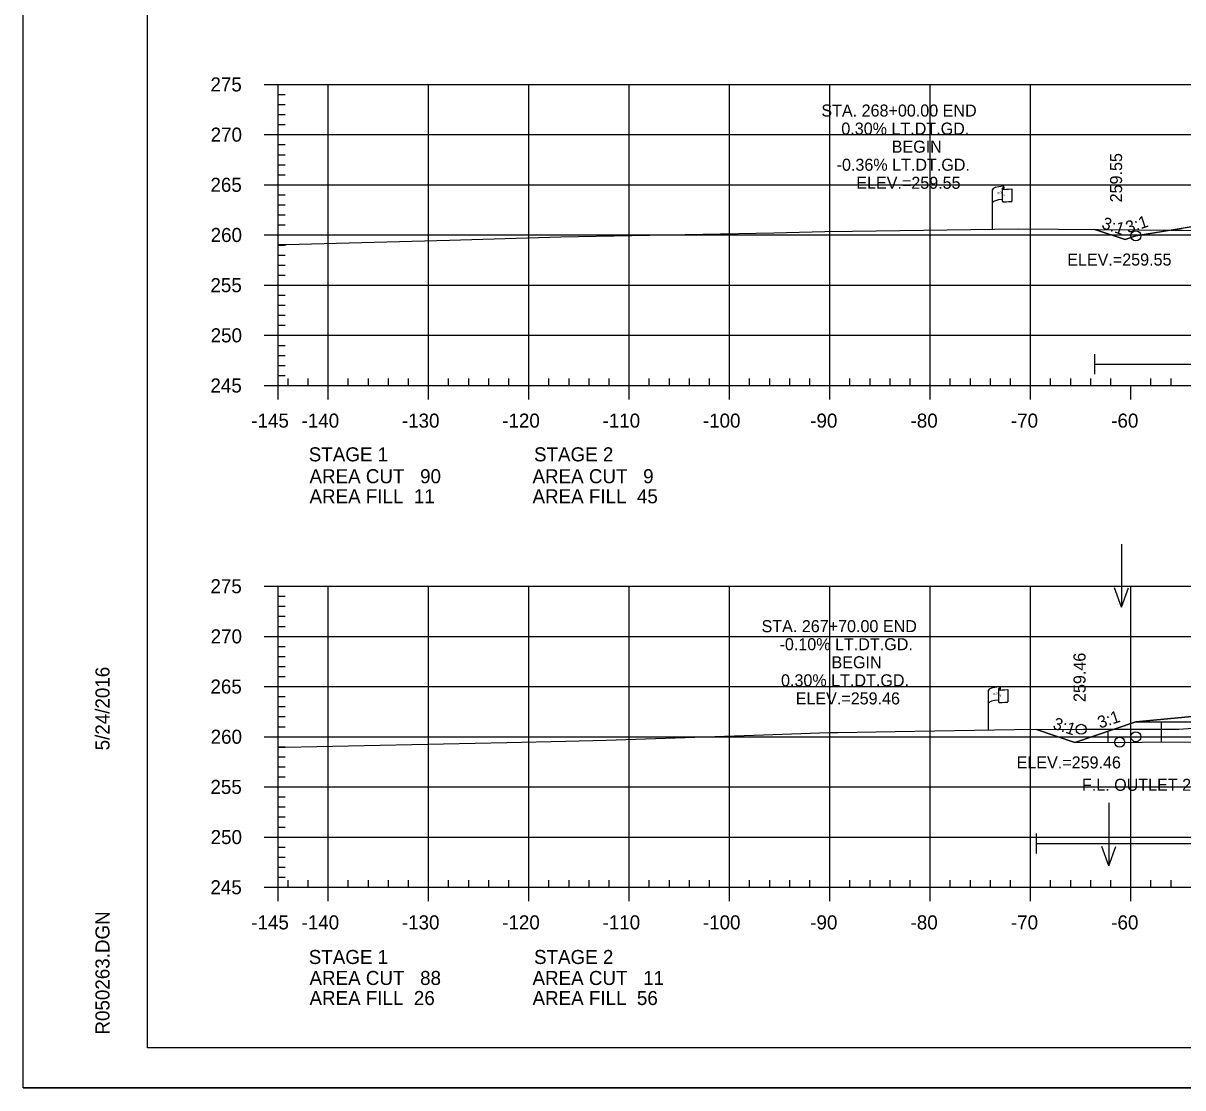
# Model space of a CAD drawing. Extents: x 1365647 to 1367999, y 387113 to 400173.
# Drawn here: x 1365723.7 to 1365839.3, y 394839.6 to 394945.7 of the extents above; entities that cross this region are included whole.
import ezdxf

# ---------------------------------------------------------------- set-up
doc = ezdxf.new("R2010")
doc.units = 0
for name, color, linetype in [('E_Existing ROW', 7, 'Continuous'), ('R_Axis', 7, 'Continuous'), ('R_Axis Annot', 7, 'Continuous'), ('R_Border', 7, 'Continuous'), ('R_Border Notes', 7, 'Continuous'), ('R_Contours', 7, 'Continuous'), ('R_Exist Surface', 7, 'Continuous'), ('R_Fin Surface', 7, 'Continuous'), ('R_Fin Surface Annot', 7, 'Continuous'), ('R_Grid', 7, 'Continuous'), ('R_No Plot', 7, 'Continuous'), ('R_Water', 7, 'Continuous'), ('R_Water Annot', 7, 'Continuous')]:
    doc.layers.add(name, color=color, linetype=linetype)

msp = doc.modelspace()

# ---------------------------------------------------------------- linework, layer by layer
at = {"layer": 'E_Existing ROW'}
for p, q in [((1365820.28, 394925.13), (1365820.28, 394929.08)), ((1365821.27, 394929.18), (1365821.27, 394929.16)), ((1365821.27, 394929.16), (1365821.27, 394927.94)), ((1365821.44, 394929.33), (1365821.44, 394929.09)), ((1365822.21, 394929.14), (1365822.21, 394927.9)), ((1365819.89, 394875.24), (1365819.89, 394879.19)), ((1365820.89, 394879.29), (1365820.89, 394879.27)), ((1365820.89, 394879.27), (1365820.89, 394878.05)), ((1365821.05, 394879.44), (1365821.05, 394879.2)), ((1365821.82, 394879.25), (1365821.82, 394878.01))]:
    msp.add_line(p, q, dxfattribs=at)
for centre, radius, start, end in [((1365821.35, 394929.18), 0.078, 88.6458, 274.2828), ((1365821.36, 394929.33), 0.0783, 263.0712, 93.9564), ((1365821.35, 394927.94), 0.0783, 180, 273.9564), ((1365820.97, 394879.29), 0.078, 88.6458, 274.2828), ((1365820.98, 394879.44), 0.0783, 263.0712, 93.9564), ((1365820.97, 394878.05), 0.0783, 180, 273.9564)]:
    msp.add_arc(centre, radius, start, end, dxfattribs=at)
for centre, major_axis, ratio, start_param, end_param in [((1365821.86, 394929.13), (-1.58, -0.04), 0.19887, 5.030368, 6.283185), ((1365822.57, 394929.24), (-1.23, -0.13), 0.052933, 0.159456, 1.268315), ((1365821.86, 394927.81), (-1.58, -0.04), 0.19887, 5.083035, 6.194897), ((1365822.57, 394928), (-1.23, -0.13), 0.052933, 0.159456, 1.268315), ((1365821.47, 394879.23), (-1.58, -0.04), 0.19887, 5.030368, 6.283185), ((1365822.18, 394879.35), (-1.23, -0.13), 0.052933, 0.159456, 1.268315), ((1365821.47, 394877.92), (-1.58, -0.04), 0.19887, 5.083035, 6.194897), ((1365822.18, 394878.11), (-1.23, -0.13), 0.052933, 0.159456, 1.268315)]:
    msp.add_ellipse(centre, major_axis=major_axis, ratio=ratio, start_param=start_param, end_param=end_param, dxfattribs=at)
at = {"layer": 'R_Axis'}
for p, q in [((1365747.69, 394939.55), (1365749.09, 394939.55)), ((1365749.09, 394909.55), (1365749.09, 394939.55)), ((1365749.09, 394938.55), (1365749.79, 394938.55)), ((1365749.09, 394937.55), (1365749.79, 394937.55)), ((1365749.09, 394936.55), (1365749.79, 394936.55)), ((1365749.09, 394935.55), (1365749.79, 394935.55)), ((1365747.69, 394934.55), (1365749.09, 394934.55)), ((1365749.09, 394933.55), (1365749.79, 394933.55)), ((1365749.09, 394932.55), (1365749.79, 394932.55)), ((1365749.09, 394931.55), (1365749.79, 394931.55)), ((1365747.69, 394929.55), (1365749.09, 394929.55)), ((1365749.09, 394930.55), (1365749.79, 394930.55)), ((1365749.09, 394928.55), (1365749.79, 394928.55)), ((1365749.09, 394927.55), (1365749.79, 394927.55)), ((1365749.09, 394926.55), (1365749.79, 394926.55)), ((1365749.09, 394925.55), (1365749.79, 394925.55)), ((1365747.69, 394924.55), (1365749.09, 394924.55)), ((1365749.09, 394923.55), (1365749.79, 394923.55)), ((1365749.09, 394922.55), (1365749.79, 394922.55)), ((1365749.09, 394921.55), (1365749.79, 394921.55)), ((1365749.09, 394920.55), (1365749.79, 394920.55)), ((1365747.69, 394919.55), (1365749.09, 394919.55)), ((1365749.09, 394918.55), (1365749.79, 394918.55)), ((1365749.09, 394917.55), (1365749.79, 394917.55)), ((1365749.09, 394916.55), (1365749.79, 394916.55)), ((1365747.69, 394914.55), (1365749.09, 394914.55)), ((1365749.09, 394915.55), (1365749.79, 394915.55)), ((1365749.09, 394913.55), (1365749.79, 394913.55)), ((1365749.09, 394912.55), (1365749.79, 394912.55)), ((1365749.09, 394911.55), (1365749.79, 394911.55)), ((1365749.09, 394910.55), (1365749.79, 394910.55)), ((1365749.09, 394909.55), (1365749.09, 394910.25)), ((1365750.09, 394909.55), (1365750.09, 394910.25)), ((1365752.09, 394909.55), (1365752.09, 394910.25)), ((1365756.09, 394909.55), (1365756.09, 394910.25)), ((1365758.09, 394909.55), (1365758.09, 394910.25)), ((1365760.09, 394909.55), (1365760.09, 394910.25)), ((1365762.09, 394909.55), (1365762.09, 394910.25)), ((1365766.09, 394909.55), (1365766.09, 394910.25)), ((1365768.09, 394909.55), (1365768.09, 394910.25)), ((1365770.09, 394909.55), (1365770.09, 394910.25)), ((1365772.09, 394909.55), (1365772.09, 394910.25)), ((1365776.09, 394909.55), (1365776.09, 394910.25)), ((1365778.09, 394909.55), (1365778.09, 394910.25)), ((1365780.09, 394909.55), (1365780.09, 394910.25)), ((1365782.09, 394909.55), (1365782.09, 394910.25)), ((1365786.09, 394909.55), (1365786.09, 394910.25)), ((1365788.09, 394909.55), (1365788.09, 394910.25)), ((1365790.09, 394909.55), (1365790.09, 394910.25)), ((1365792.09, 394909.55), (1365792.09, 394910.25)), ((1365796.09, 394909.55), (1365796.09, 394910.25)), ((1365798.09, 394909.55), (1365798.09, 394910.25)), ((1365800.09, 394909.55), (1365800.09, 394910.25)), ((1365802.09, 394909.55), (1365802.09, 394910.25)), ((1365806.09, 394909.55), (1365806.09, 394910.25)), ((1365808.09, 394909.55), (1365808.09, 394910.25)), ((1365810.09, 394909.55), (1365810.09, 394910.25)), ((1365812.09, 394909.55), (1365812.09, 394910.25)), ((1365816.09, 394909.55), (1365816.09, 394910.25)), ((1365818.09, 394909.55), (1365818.09, 394910.25)), ((1365820.09, 394909.55), (1365820.09, 394910.25)), ((1365822.09, 394909.55), (1365822.09, 394910.25)), ((1365826.09, 394909.55), (1365826.09, 394910.25)), ((1365828.09, 394909.55), (1365828.09, 394910.25)), ((1365830.09, 394909.55), (1365830.09, 394910.25)), ((1365832.09, 394909.55), (1365832.09, 394910.25)), ((1365836.09, 394909.55), (1365836.09, 394910.25)), ((1365838.09, 394909.55), (1365838.09, 394910.25)), ((1365747.69, 394909.55), (1365749.09, 394909.55)), ((1365749.09, 394909.55), (1366039.09, 394909.55)), ((1365749.09, 394908.15), (1365749.09, 394909.55)), ((1365754.09, 394908.15), (1365754.09, 394909.55)), ((1365764.09, 394908.15), (1365764.09, 394909.55)), ((1365774.09, 394908.15), (1365774.09, 394909.55)), ((1365784.09, 394908.15), (1365784.09, 394909.55)), ((1365794.09, 394908.15), (1365794.09, 394909.55)), ((1365804.09, 394908.15), (1365804.09, 394909.55)), ((1365814.09, 394908.15), (1365814.09, 394909.55)), ((1365824.09, 394908.15), (1365824.09, 394909.55)), ((1365834.09, 394908.15), (1365834.09, 394909.55)), ((1365747.69, 394889.55), (1365749.09, 394889.55)), ((1365749.09, 394859.55), (1365749.09, 394889.55)), ((1365749.09, 394888.55), (1365749.79, 394888.55)), ((1365749.09, 394887.55), (1365749.79, 394887.55)), ((1365749.09, 394886.55), (1365749.79, 394886.55)), ((1365747.69, 394884.55), (1365749.09, 394884.55)), ((1365749.09, 394885.55), (1365749.79, 394885.55)), ((1365749.09, 394883.55), (1365749.79, 394883.55)), ((1365749.09, 394882.55), (1365749.79, 394882.55)), ((1365749.09, 394881.55), (1365749.79, 394881.55)), ((1365749.09, 394880.55), (1365749.79, 394880.55)), ((1365747.69, 394879.55), (1365749.09, 394879.55)), ((1365749.09, 394878.55), (1365749.79, 394878.55)), ((1365749.09, 394877.55), (1365749.79, 394877.55)), ((1365749.09, 394876.55), (1365749.79, 394876.55)), ((1365749.09, 394875.55), (1365749.79, 394875.55)), ((1365747.69, 394874.55), (1365749.09, 394874.55)), ((1365749.09, 394873.55), (1365749.79, 394873.55)), ((1365749.09, 394872.55), (1365749.79, 394872.55)), ((1365749.09, 394871.55), (1365749.79, 394871.55)), ((1365747.69, 394869.55), (1365749.09, 394869.55)), ((1365749.09, 394870.55), (1365749.79, 394870.55)), ((1365749.09, 394868.55), (1365749.79, 394868.55)), ((1365749.09, 394867.55), (1365749.79, 394867.55)), ((1365749.09, 394866.55), (1365749.79, 394866.55)), ((1365749.09, 394865.55), (1365749.79, 394865.55)), ((1365747.69, 394864.55), (1365749.09, 394864.55)), ((1365749.09, 394863.55), (1365749.79, 394863.55)), ((1365749.09, 394862.55), (1365749.79, 394862.55)), ((1365749.09, 394861.55), (1365749.79, 394861.55)), ((1365749.09, 394860.55), (1365749.79, 394860.55)), ((1365749.09, 394859.55), (1365749.09, 394860.25)), ((1365750.09, 394859.55), (1365750.09, 394860.25)), ((1365752.09, 394859.55), (1365752.09, 394860.25)), ((1365756.09, 394859.55), (1365756.09, 394860.25)), ((1365758.09, 394859.55), (1365758.09, 394860.25)), ((1365760.09, 394859.55), (1365760.09, 394860.25)), ((1365762.09, 394859.55), (1365762.09, 394860.25)), ((1365766.09, 394859.55), (1365766.09, 394860.25)), ((1365768.09, 394859.55), (1365768.09, 394860.25)), ((1365770.09, 394859.55), (1365770.09, 394860.25)), ((1365772.09, 394859.55), (1365772.09, 394860.25)), ((1365776.09, 394859.55), (1365776.09, 394860.25)), ((1365778.09, 394859.55), (1365778.09, 394860.25)), ((1365780.09, 394859.55), (1365780.09, 394860.25)), ((1365782.09, 394859.55), (1365782.09, 394860.25)), ((1365786.09, 394859.55), (1365786.09, 394860.25)), ((1365788.09, 394859.55), (1365788.09, 394860.25)), ((1365790.09, 394859.55), (1365790.09, 394860.25)), ((1365792.09, 394859.55), (1365792.09, 394860.25)), ((1365796.09, 394859.55), (1365796.09, 394860.25)), ((1365798.09, 394859.55), (1365798.09, 394860.25)), ((1365800.09, 394859.55), (1365800.09, 394860.25)), ((1365802.09, 394859.55), (1365802.09, 394860.25)), ((1365806.09, 394859.55), (1365806.09, 394860.25)), ((1365808.09, 394859.55), (1365808.09, 394860.25)), ((1365810.09, 394859.55), (1365810.09, 394860.25)), ((1365812.09, 394859.55), (1365812.09, 394860.25)), ((1365816.09, 394859.55), (1365816.09, 394860.25)), ((1365818.09, 394859.55), (1365818.09, 394860.25)), ((1365820.09, 394859.55), (1365820.09, 394860.25)), ((1365822.09, 394859.55), (1365822.09, 394860.25)), ((1365826.09, 394859.55), (1365826.09, 394860.25)), ((1365828.09, 394859.55), (1365828.09, 394860.25)), ((1365830.09, 394859.55), (1365830.09, 394860.25)), ((1365832.09, 394859.55), (1365832.09, 394860.25)), ((1365836.09, 394859.55), (1365836.09, 394860.25)), ((1365838.09, 394859.55), (1365838.09, 394860.25)), ((1365747.69, 394859.55), (1365749.09, 394859.55)), ((1365749.09, 394859.55), (1366039.09, 394859.55)), ((1365749.09, 394858.15), (1365749.09, 394859.55)), ((1365754.09, 394858.15), (1365754.09, 394859.55)), ((1365764.09, 394858.15), (1365764.09, 394859.55)), ((1365774.09, 394858.15), (1365774.09, 394859.55)), ((1365784.09, 394858.15), (1365784.09, 394859.55)), ((1365794.09, 394858.15), (1365794.09, 394859.55)), ((1365804.09, 394858.15), (1365804.09, 394859.55)), ((1365814.09, 394858.15), (1365814.09, 394859.55)), ((1365824.09, 394858.15), (1365824.09, 394859.55)), ((1365834.09, 394858.15), (1365834.09, 394859.55))]:
    msp.add_line(p, q, dxfattribs=at)
at = {"layer": 'R_Border'}
for p, q in [((1365736.09, 394843.55), (1365736.09, 395049.01)), ((1365736.09, 394843.55), (1365736.09, 394843.55)), ((1366052.27, 394843.55), (1365736.09, 394843.55))]:
    msp.add_line(p, q, dxfattribs=at)
at = {"layer": 'R_Contours'}
for points in [[(1365838.1, 394925.04), (1365843.59, 394925), (1365854.2, 394925.57), (1365859.4, 394925.9), (1365860.49, 394925.61), (1365864.55, 394925.2), (1365865.67, 394925.14), (1365868.44, 394924.65), (1365872.01, 394925.93), (1365875.25, 394927.16), (1365862.59, 394926.91), (1365847.47, 394926.6)], [(1365830.49, 394925.1), (1365834.87, 394925.07), (1365838.1, 394925.04), (1365834.59, 394924.46), (1365833.51, 394924.1)], [(1365832.41, 394875.29), (1365838.86, 394875.31), (1365845.44, 394875.76), (1365852.17, 394876.19), (1365855.87, 394874.97), (1365857.76, 394874.44), (1365865.77, 394874.2), (1365867.44, 394874.14), (1365868.09, 394874.74), (1365869.19, 394876.65), (1365872.18, 394877.18), (1365874.85, 394877.09), (1365875.28, 394877.25), (1365862.59, 394877), (1365839.82, 394876.54), (1365834.59, 394876.02)], [(1365824.67, 394875.27), (1365824.67, 394875.28), (1365829.35, 394875.29), (1365832.41, 394875.29), (1365828.5, 394873.99)]]:
    msp.add_lwpolyline(points, close=True, dxfattribs=at)
at = {"layer": 'R_Exist Surface'}
for points in [[(1365749.09, 394923.6), (1365749.94, 394923.61), (1365766.17, 394924.04), (1365777.28, 394924.37), (1365798.51, 394924.77), (1365803.6, 394924.88), (1365806.33, 394924.92), (1365822.87, 394925.17), (1365834.87, 394925.07), (1365843.59, 394925)], [(1365749.09, 394873.51), (1365749.81, 394873.52), (1365771.89, 394873.96), (1365777.78, 394874.1), (1365781.79, 394874.19), (1365796.54, 394874.71), (1365803.98, 394874.96), (1365804.9, 394874.98), (1365810.61, 394875.08), (1365822.46, 394875.28), (1365829.35, 394875.29), (1365838.86, 394875.31), (1365845.44, 394875.76)]]:
    msp.add_lwpolyline(points, dxfattribs=at)
at = {"layer": 'R_Fin Surface'}
for points in [[(1365830.49, 394925.1), (1365833.51, 394924.1), (1365834.59, 394924.46), (1365847.47, 394926.6), (1365856.59, 394928.12), (1365862.59, 394928.36), (1365864.59, 394928.4), (1365894.09, 394928.99), (1365923.59, 394928.4), (1365925.59, 394928.36), (1365931.59, 394928.12), (1365940.72, 394926.6), (1365953.59, 394924.46), (1365966.84, 394928.87)], [(1365824.67, 394875.27), (1365828.5, 394873.99), (1365834.59, 394876.02), (1365839.82, 394876.54), (1365856.59, 394878.21), (1365862.59, 394878.45), (1365864.59, 394878.49), (1365894.09, 394879.08), (1365923.59, 394878.49), (1365925.59, 394878.45), (1365931.59, 394878.21), (1365953.59, 394876.46), (1365959.53, 394874.48), (1365959.53, 394874.48), (1365973.35, 394879.08)]]:
    msp.add_lwpolyline(points, dxfattribs=at)
at = {"layer": 'R_Grid'}
for p, q in [((1365749.09, 394939.55), (1366039.09, 394939.55)), ((1365749.09, 394909.55), (1365749.09, 394939.55)), ((1365754.09, 394909.55), (1365754.09, 394939.55)), ((1365764.09, 394909.55), (1365764.09, 394939.55)), ((1365774.09, 394909.55), (1365774.09, 394939.55)), ((1365784.09, 394909.55), (1365784.09, 394939.55)), ((1365794.09, 394909.55), (1365794.09, 394939.55)), ((1365804.09, 394909.55), (1365804.09, 394939.55)), ((1365814.09, 394909.55), (1365814.09, 394939.55)), ((1365824.09, 394909.55), (1365824.09, 394939.55)), ((1365749.09, 394934.55), (1366039.09, 394934.55)), ((1365749.09, 394929.55), (1366039.09, 394929.55)), ((1365749.09, 394924.55), (1366039.09, 394924.55)), ((1365749.09, 394919.55), (1366039.09, 394919.55)), ((1365749.09, 394914.55), (1366039.09, 394914.55)), ((1365749.09, 394909.55), (1366039.09, 394909.55)), ((1365749.09, 394889.55), (1366039.09, 394889.55)), ((1365749.09, 394859.55), (1365749.09, 394889.55)), ((1365754.09, 394859.55), (1365754.09, 394889.55)), ((1365764.09, 394859.55), (1365764.09, 394889.55)), ((1365774.09, 394859.55), (1365774.09, 394889.55)), ((1365784.09, 394859.55), (1365784.09, 394889.55)), ((1365794.09, 394859.55), (1365794.09, 394889.55)), ((1365804.09, 394859.55), (1365804.09, 394889.55)), ((1365814.09, 394859.55), (1365814.09, 394889.55)), ((1365824.09, 394859.55), (1365824.09, 394889.55)), ((1365834.09, 394859.55), (1365834.09, 394889.55)), ((1365749.09, 394884.55), (1366039.09, 394884.55)), ((1365749.09, 394879.55), (1366039.09, 394879.55)), ((1365749.09, 394874.55), (1366039.09, 394874.55)), ((1365749.09, 394869.55), (1366039.09, 394869.55)), ((1365749.09, 394864.55), (1366039.09, 394864.55)), ((1365749.09, 394859.55), (1366039.09, 394859.55))]:
    msp.add_line(p, q, dxfattribs=at)
at = {"layer": 'R_No Plot'}
msp.add_line((1365723.69, 394839.57), (1366057.03, 394839.57), dxfattribs=at)
msp.add_lwpolyline([(1365723.69, 395052.9), (1366057.03, 395052.9), (1366057.03, 394839.56), (1365723.69, 394839.56)], close=True, dxfattribs=at)
for centre in [(1365834.59, 394924.46), (1365834.59, 394924.46), (1365834.59, 394924.46), (1365834.59, 394924.46), (1365834.59, 394924.46), (1365829.13, 394875.29), (1365829.13, 394875.29), (1365832.97, 394874.01), (1365832.97, 394874.01), (1365832.97, 394874.01), (1365832.97, 394874.01), (1365832.97, 394874.01), (1365834.59, 394874.55), (1365834.59, 394874.55), (1365834.59, 394874.55), (1365834.59, 394874.55), (1365834.59, 394874.55)]:
    msp.add_circle(centre, 0.5, dxfattribs=at)
at = {"layer": 'R_Water'}
for p, q in [((1365830.49, 394910.68), (1365830.49, 394912.68)), ((1365830.49, 394911.68), (1365882.58, 394911.68)), ((1365834.59, 394876.02), (1365867.56, 394876.14)), ((1365837.09, 394876.03), (1365837.09, 394874.02)), ((1365828.5, 394873.99), (1365867.56, 394874.14)), ((1365831.8, 394875.09), (1365831.8, 394874)), ((1365824.67, 394862.91), (1365824.67, 394864.91)), ((1365824.67, 394863.91), (1365882.56, 394863.91))]:
    msp.add_line(p, q, dxfattribs=at)
at = {"layer": 'R_Water Annot'}
for p, q in [((1365833.16, 394893.74), (1365833.16, 394887.46)), ((1365833.16, 394887.46), (1365832.46, 394889.38)), ((1365833.16, 394887.46), (1365833.86, 394889.38)), ((1365831.9, 394867.96), (1365831.9, 394861.68)), ((1365831.9, 394861.68), (1365831.2, 394863.6)), ((1365831.9, 394861.68), (1365832.6, 394863.6))]:
    msp.add_line(p, q, dxfattribs=at)

# ---------------------------------------------------------------- texts
at = {"layer": 'E_Existing ROW'}
for s, height, rotation, p in [('R ', 0.2, 9.9884, (1365820.8, 394928.58)), (' O', 0.2, 9.9884, (1365820.94, 394928.63)), ('W', 0.2, 351.1788, (1365821.27, 394928.46)), ('DWB 11-9-07', 0.001, 90, (1365821.44, 394929.09)), ('DWB 11-9-07', 0.001, 5.0717, (1365822.2, 394927.9)), ('DWB 11-9-07', 0.001, 90, (1365820.28, 394925.13)), ('R ', 0.2, 9.9884, (1365820.41, 394878.69)), (' O', 0.2, 9.9884, (1365820.56, 394878.74)), ('W', 0.2, 351.1788, (1365820.89, 394878.57)), ('DWB 11-9-07', 0.001, 90, (1365821.05, 394879.2)), ('DWB 11-9-07', 0.001, 5.0717, (1365821.81, 394878.01)), ('DWB 11-9-07', 0.001, 90, (1365819.89, 394875.24))]:
    msp.add_text(s, height=height, rotation=rotation, dxfattribs=at).set_placement(p)
at = {"layer": 'R_Axis Annot'}
for s, p in [('275', (1365742.35, 394938.85)), ('270', (1365742.37, 394933.85)), ('265', (1365742.35, 394928.85)), ('260', (1365742.37, 394923.85)), ('255', (1365742.35, 394918.85)), ('250', (1365742.37, 394913.85)), ('245', (1365742.35, 394908.85)), ('-145', (1365746.42, 394905.35)), ('-140', (1365751.43, 394905.35)), ('-130', (1365761.43, 394905.35)), ('-120', (1365771.43, 394905.35)), ('-110', (1365781.43, 394905.35)), ('-100', (1365791.43, 394905.35)), ('-90', (1365802.13, 394905.35)), ('-80', (1365812.13, 394905.35)), ('-70', (1365822.13, 394905.35)), ('-60', (1365832.13, 394905.35)), ('STAGE 1', (1365752.15, 394901.99)), ('STAGE 2', (1365774.6, 394901.99)), ('AREA CUT   90', (1365752.22, 394899.81)), ('AREA CUT   9', (1365774.45, 394899.81)), ('AREA FILL  11', (1365752.22, 394897.81)), ('AREA FILL  45', (1365774.45, 394897.81)), ('275', (1365742.35, 394888.85)), ('270', (1365742.37, 394883.85)), ('265', (1365742.35, 394878.85)), ('260', (1365742.37, 394873.85)), ('255', (1365742.35, 394868.85)), ('250', (1365742.37, 394863.85)), ('245', (1365742.35, 394858.85)), ('-145', (1365746.42, 394855.35)), ('-140', (1365751.43, 394855.35)), ('-130', (1365761.43, 394855.35)), ('-120', (1365771.43, 394855.35)), ('-110', (1365781.43, 394855.35)), ('-100', (1365791.43, 394855.35)), ('-90', (1365802.13, 394855.35)), ('-80', (1365812.13, 394855.35)), ('-70', (1365822.13, 394855.35)), ('-60', (1365832.13, 394855.35)), ('STAGE 1', (1365752.15, 394851.9)), ('STAGE 2', (1365774.6, 394851.9)), ('AREA CUT   88', (1365752.22, 394849.81)), ('AREA CUT   11', (1365774.45, 394849.81)), ('AREA FILL  26', (1365752.22, 394847.81)), ('AREA FILL  56', (1365774.45, 394847.81))]:
    msp.add_text(s, height=1.4, dxfattribs=at).set_placement(p)
at = {"layer": 'R_Border'}
for s, p in [('5/24/2016', (1365732.29, 394873.19)), ('R050263.DGN', (1365732.29, 394844.87))]:
    msp.add_text(s, height=1.4, rotation=90, dxfattribs=at).set_placement(p)
at = {"layer": 'R_Border Notes'}
for s, p in [('ELEV.=259.55', (1365827.74, 394921.5)), ('ELEV.=259.46', (1365822.7, 394871.39))]:
    msp.add_text(s, height=1.2, dxfattribs=at).set_placement(p)
at = {"layer": 'R_Fin Surface Annot'}
for s, rotation, p in [('259.55', 90, (1365833.21, 394927.8)), ('3:1', 341.5651, (1365831.1, 394925.24)), ('3:1', 18.4349, (1365833.8, 394924.7)), ('259.46', 90, (1365829.57, 394878.01)), ('3:1', 341.5651, (1365826.23, 394875.38)), ('3:1', 18.4349, (1365831, 394875.36))]:
    msp.add_text(s, height=1.2, rotation=rotation, dxfattribs=at).set_placement(p)
at = {"layer": 'R_Water'}
for s, p in [('STA. 268+00.00 END', (1365803.24, 394936.35)), ('0.30% LT.DT.GD.', (1365805.23, 394934.55)), ('BEGIN', (1365810.25, 394932.75)), ('-0.36% LT.DT.GD.', (1365804.76, 394930.95)), ('ELEV.=259.55', (1365806.72, 394929.15)), ('STA. 267+70.00 END', (1365797.28, 394884.97)), ('-0.10% LT.DT.GD.', (1365799.07, 394883.17)), ('BEGIN', (1365804.25, 394881.37)), ('0.30% LT.DT.GD.', (1365799.22, 394879.57)), ('ELEV.=259.46', (1365800.68, 394877.77)), ('F.L. OUTLET 259.46', (1365829.21, 394869.16))]:
    msp.add_text(s, height=1.2, dxfattribs=at).set_placement(p)

doc.saveas('drawing.dxf')
